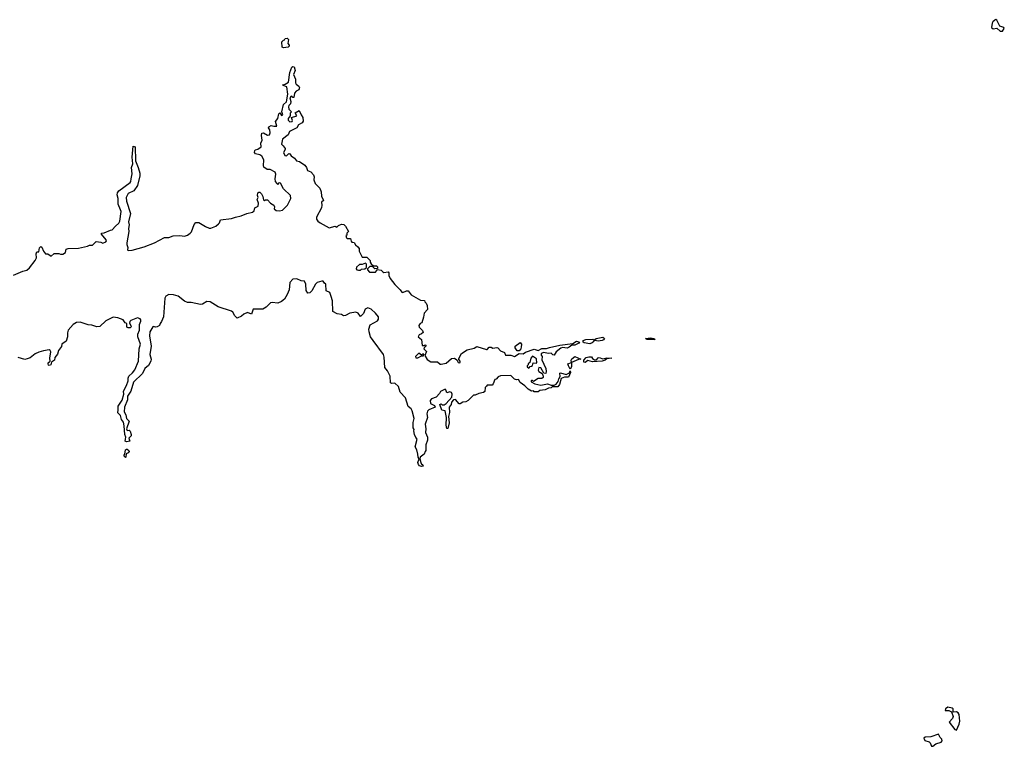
# Model space of a CAD drawing. Extents: x 2219101 to 2444320, y 201258 to 358766.
# Tile 269 of 349: x 2356600 to 2367075, y 273458 to 281187. Entities that reach past the tile are written whole.
import ezdxf

# ---------------------------------------------------------------- set-up
doc = ezdxf.new("R2010")
doc.units = 0

msp = doc.modelspace()

# ---------------------------------------------------------------- linework, layer by layer
at = {"layer": '0CON10XD'}
for points in [[(2367055, 281063), (2367075, 281093), (2367070, 281105), (2367028, 281118), (2366995, 281180), (2366985, 281187), (2366975, 281183), (2366954, 281165), (2366945, 281148), (2366940, 281105), (2366955, 281090), (2366996, 281096), (2367031, 281065), (2367055, 281063)], [(2359405, 280888), (2359392, 280895), (2359388, 280952), (2359405, 280970), (2359418, 280972), (2359423, 280987), (2359445, 280991), (2359458, 280975), (2359452, 280935), (2359467, 280917), (2359468, 280905), (2359455, 280893), (2359405, 280888)], [(2356535, 278471), (2356635, 278512), (2356675, 278521), (2356705, 278546), (2356766, 278625), (2356778, 278655), (2356776, 278695), (2356784, 278716), (2356805, 278718), (2356811, 278759), (2356825, 278774), (2356836, 278766), (2356852, 278725), (2356875, 278698), (2356900, 278695), (2356935, 278673), (2356965, 278699), (2357015, 278701), (2357035, 278692), (2357058, 278692), (2357089, 278711), (2357094, 278746), (2357115, 278753), (2357225, 278756), (2357322, 278778), (2357342, 278788), (2357375, 278789), (2357415, 278828), (2357465, 278822), (2357485, 278810), (2357515, 278823), (2357522, 278835), (2357520, 278845), (2357470, 278905), (2357470, 278915), (2357500, 278920), (2357565, 278948), (2357585, 278950), (2357618, 278992), (2357655, 279021), (2357667, 279044), (2357678, 279145), (2357674, 279165), (2357646, 279225), (2357647, 279285), (2357638, 279325), (2357639, 279345), (2357655, 279365), (2357775, 279455), (2357783, 279467), (2357786, 279494), (2357798, 279548), (2357790, 279615), (2357803, 279655), (2357796, 279725), (2357808, 279842), (2357828, 279835), (2357831, 279685), (2357861, 279615), (2357877, 279555), (2357878, 279525), (2357855, 279422), (2357815, 279366), (2357753, 279337), (2357731, 279295), (2357735, 279255), (2357780, 279125), (2357758, 279038), (2357765, 279005), (2357756, 278966), (2357761, 278935), (2357740, 278815), (2357740, 278795), (2357752, 278765), (2357748, 278738), (2357755, 278730), (2357795, 278737), (2357925, 278772), (2358035, 278814), (2358140, 278870), (2358185, 278871), (2358234, 278886), (2358305, 278892), (2358355, 278884), (2358385, 278894), (2358415, 278915), (2358429, 278931), (2358455, 279010), (2358475, 279029), (2358505, 279028), (2358576, 278986), (2358615, 278970), (2358635, 278970), (2358685, 278992), (2358716, 279014), (2358727, 279025), (2358735, 279057), (2358855, 279071), (2358895, 279088), (2358955, 279099), (2359015, 279126), (2359075, 279139), (2359093, 279155), (2359102, 279185), (2359136, 279204), (2359139, 279235), (2359127, 279273), (2359137, 279295), (2359130, 279315), (2359133, 279345), (2359145, 279352), (2359155, 279352), (2359172, 279335), (2359187, 279307), (2359195, 279270), (2359205, 279260), (2359215, 279270), (2359235, 279270), (2359268, 279235), (2359303, 279213), (2359310, 279195), (2359308, 279175), (2359328, 279158), (2359364, 279154), (2359395, 279162), (2359450, 279215), (2359486, 279285), (2359482, 279315), (2359408, 279388), (2359375, 279447), (2359365, 279452), (2359353, 279447), (2359345, 279430), (2359340, 279445), (2359320, 279465), (2359318, 279495), (2359326, 279544), (2359317, 279565), (2359265, 279593), (2359232, 279592), (2359199, 279619), (2359194, 279634), (2359196, 279695), (2359175, 279736), (2359155, 279750), (2359109, 279759), (2359097, 279775), (2359100, 279795), (2359108, 279802), (2359135, 279811), (2359169, 279835), (2359166, 279875), (2359181, 279905), (2359172, 279955), (2359175, 279980), (2359195, 279983), (2359235, 279959), (2359258, 279962), (2359264, 279985), (2359260, 280015), (2359248, 280035), (2359252, 280048), (2359275, 280062), (2359303, 280053), (2359336, 280054), (2359320, 280105), (2359348, 280135), (2359358, 280185), (2359366, 280196), (2359385, 280168), (2359399, 280175), (2359389, 280205), (2359408, 280285), (2359438, 280312), (2359454, 280395), (2359443, 280473), (2359402, 280485), (2359400, 280495), (2359425, 280500), (2359458, 280522), (2359473, 280625), (2359495, 280680), (2359505, 280690), (2359520, 280685), (2359530, 280645), (2359512, 280605), (2359534, 280555), (2359534, 280515), (2359541, 280501), (2359570, 280480), (2359576, 280464), (2359569, 280441), (2359543, 280427), (2359523, 280405), (2359515, 280360), (2359505, 280360), (2359495, 280372), (2359485, 280370), (2359473, 280355), (2359486, 280316), (2359480, 280290), (2359464, 280275), (2359459, 280259), (2359464, 280234), (2359492, 280205), (2359476, 280194), (2359477, 280163), (2359456, 280135), (2359457, 280117), (2359475, 280099), (2359498, 280105), (2359501, 280115), (2359492, 280148), (2359548, 280165), (2359532, 280195), (2359575, 280222), (2359593, 280173), (2359614, 280145), (2359616, 280106), (2359605, 280088), (2359565, 280067), (2359550, 280035), (2359471, 279999), (2359455, 279962), (2359395, 279916), (2359384, 279864), (2359404, 279844), (2359426, 279815), (2359426, 279805), (2359407, 279775), (2359422, 279742), (2359440, 279740), (2359465, 279764), (2359475, 279759), (2359488, 279738), (2359525, 279714), (2359545, 279687), (2359578, 279678), (2359635, 279640), (2359653, 279615), (2359663, 279583), (2359697, 279567), (2359725, 279535), (2359733, 279515), (2359731, 279485), (2359744, 279444), (2359794, 279395), (2359806, 279356), (2359811, 279311), (2359833, 279265), (2359810, 279245), (2359816, 279215), (2359811, 279185), (2359756, 279085), (2359759, 279065), (2359773, 279045), (2359795, 279026), (2359892, 278972), (2359955, 278990), (2359975, 278980), (2359993, 278997), (2360025, 279012), (2360048, 279008), (2360065, 278992), (2360098, 278935), (2360080, 278915), (2360080, 278895), (2360070, 278890), (2360078, 278865), (2360085, 278858), (2360118, 278858), (2360125, 278830), (2360135, 278820), (2360158, 278818), (2360172, 278792), (2360199, 278769), (2360212, 278752), (2360212, 278725), (2360245, 278660), (2360292, 278662), (2360327, 278627), (2360328, 278608), (2360340, 278590), (2360365, 278570), (2360397, 278567), (2360407, 278557), (2360408, 278545), (2360405, 278540), (2360378, 278538), (2360355, 278560), (2360325, 278560), (2360300, 278535), (2360300, 278525), (2360322, 278502), (2360385, 278502), (2360405, 278530), (2360445, 278524), (2360463, 278503), (2360475, 278499), (2360520, 278505), (2360527, 278495), (2360527, 278465), (2360541, 278435), (2360590, 278370), (2360648, 278315), (2360665, 278287), (2360675, 278284), (2360715, 278304), (2360732, 278302), (2360765, 278261), (2360865, 278202), (2360905, 278200), (2360910, 278185), (2360925, 278170), (2360936, 278146), (2360937, 278105), (2360902, 278065), (2360897, 278023), (2360877, 277963), (2360860, 277955), (2360848, 277935), (2360850, 277915), (2360885, 277880), (2360892, 277858), (2360876, 277844), (2360850, 277835), (2360840, 277815), (2360873, 277785), (2360882, 277722), (2360905, 277720), (2360915, 277730), (2360920, 277725), (2360920, 277715), (2360902, 277698), (2360900, 277685), (2360928, 277658), (2360910, 277615), (2360934, 277574), (2360975, 277548), (2361045, 277548), (2361073, 277523), (2361085, 277522), (2361138, 277532), (2361195, 277582), (2361226, 277586), (2361249, 277569), (2361265, 277542), (2361275, 277538), (2361285, 277542), (2361286, 277556), (2361273, 277573), (2361273, 277583), (2361300, 277635), (2361360, 277675), (2361435, 277693), (2361465, 277710), (2361565, 277677), (2361572, 277678), (2361595, 277702), (2361615, 277702), (2361635, 277692), (2361675, 277700), (2361688, 277695), (2361714, 277664), (2361756, 277646), (2361770, 277620), (2361825, 277620), (2361865, 277604), (2361915, 277637), (2361955, 277632), (2361981, 277649), (2362075, 277682), (2362115, 277669), (2362155, 277690), (2362205, 277688), (2362235, 277701), (2362345, 277726), (2362485, 277743), (2362525, 277767), (2362556, 277756), (2362550, 277745), (2362506, 277726), (2362474, 277726), (2362445, 277702), (2362426, 277694), (2362375, 277701), (2362357, 277693), (2362307, 277653), (2362285, 277620), (2362272, 277622), (2362255, 277640), (2362223, 277637)], [(2360205, 278521), (2360225, 278524), (2360235, 278532), (2360272, 278538), (2360288, 278552), (2360288, 278588), (2360278, 278598), (2360245, 278582), (2360215, 278582), (2360183, 278555), (2360179, 278535), (2360185, 278527), (2360205, 278521)], [(2362223, 277637), (2362175, 277646), (2362148, 277635), (2362148, 277618), (2362160, 277605), (2362155, 277570), (2362196, 277476), (2362201, 277445), (2362197, 277423), (2362177, 277427), (2362145, 277482), (2362122, 277488), (2362115, 277460), (2362124, 277444), (2362160, 277425), (2362170, 277395), (2362168, 277382), (2362155, 277370), (2362115, 277370), (2362065, 277340), (2362055, 277350), (2362045, 277350), (2362040, 277345), (2362042, 277335), (2362080, 277315), (2362145, 277300), (2362215, 277312), (2362255, 277298), (2362285, 277300), (2362309, 277311), (2362330, 277340), (2362334, 277365), (2362349, 277391), (2362345, 277428), (2362355, 277432), (2362415, 277411), (2362448, 277432), (2362455, 277450), (2362460, 277435), (2362440, 277385), (2362395, 277383), (2362361, 277369), (2362342, 277305), (2362325, 277280), (2362265, 277280), (2362255, 277272), (2362225, 277268), (2362192, 277248), (2362135, 277242), (2362115, 277230), (2362075, 277230), (2362065, 277240), (2362045, 277237), (2362010, 277255), (2361975, 277292), (2361925, 277328), (2361908, 277358), (2361885, 277356), (2361865, 277364), (2361825, 277402), (2361715, 277398), (2361692, 277388), (2361668, 277362), (2361655, 277360), (2361637, 277313), (2361625, 277300), (2361575, 277300), (2361565, 277290), (2361552, 277275), (2361547, 277233), (2361535, 277220), (2361485, 277212), (2361445, 277192), (2361428, 277192), (2361370, 277135), (2361345, 277122), (2361315, 277118), (2361285, 277100), (2361275, 277100), (2361237, 277147), (2361215, 277142), (2361195, 277118), (2361189, 277095), (2361170, 277065), (2361172, 277008), (2361161, 276965), (2361168, 276898), (2361155, 276840), (2361145, 276840), (2361136, 276875), (2361139, 276955), (2361126, 277026), (2361090, 277035), (2361070, 277095), (2361085, 277100), (2361095, 277090), (2361115, 277090), (2361136, 277104), (2361197, 277173), (2361200, 277205), (2361193, 277223), (2361175, 277227), (2361145, 277218), (2361135, 277250), (2361125, 277258), (2361078, 277232), (2361065, 277210), (2361029, 277171), (2360980, 277155), (2360968, 277135), (2360970, 277105), (2361013, 277083), (2361020, 277065), (2360954, 277036), (2360938, 277022), (2360933, 276995), (2360937, 276955), (2360914, 276885), (2360921, 276835), (2360918, 276795), (2360938, 276745), (2360938, 276715), (2360922, 276665), (2360922, 276605), (2360912, 276595), (2360902, 276565), (2360862, 276535), (2360858, 276515), (2360866, 276475), (2360875, 276460), (2360887, 276455), (2360892, 276438), (2360875, 276434), (2360855, 276440), (2360844, 276454), (2360834, 276476), (2360850, 276515), (2360838, 276535), (2360837, 276565), (2360825, 276610), (2360808, 276645), (2360827, 276725), (2360813, 276743), (2360802, 276775), (2360794, 276815), (2360797, 276827), (2360787, 276847), (2360787, 276903), (2360797, 276945), (2360776, 277026), (2360766, 277046), (2360734, 277074), (2360706, 277166), (2360649, 277225), (2360631, 277285), (2360591, 277321), (2360555, 277316), (2360546, 277325), (2360540, 277395), (2360512, 277452), (2360483, 277487), (2360478, 277598), (2360471, 277625), (2360362, 277775), (2360333, 277815), (2360317, 277865), (2360316, 277894), (2360329, 277941), (2360406, 277985), (2360419, 278001), (2360416, 278026), (2360384, 278065), (2360338, 278108), (2360305, 278123), (2360274, 278106), (2360257, 278063), (2360225, 278030), (2360202, 278065), (2360176, 278076), (2360114, 278066), (2360065, 278041), (2360045, 278038), (2360022, 278052), (2359978, 278058), (2359932, 278082), (2359927, 278195), (2359914, 278244), (2359898, 278285), (2359862, 278302), (2359858, 278375), (2359844, 278384), (2359830, 278405), (2359815, 278407), (2359765, 278392), (2359746, 278374), (2359708, 278302), (2359687, 278283), (2359665, 278278), (2359648, 278305), (2359643, 278373), (2359630, 278405), (2359595, 278408), (2359549, 278429), (2359505, 278427), (2359475, 278392), (2359466, 278315), (2359446, 278265), (2359417, 278213), (2359385, 278188), (2359345, 278170), (2359285, 278179), (2359267, 278175), (2359221, 278129), (2359185, 278109), (2359085, 278108), (2359065, 278056), (2359025, 278071), (2358985, 278055), (2358958, 278032), (2358915, 278011), (2358888, 278038), (2358867, 278075), (2358853, 278085), (2358712, 278132), (2358625, 278184), (2358592, 278188), (2358545, 278160), (2358525, 278157), (2358425, 278178), (2358385, 278177), (2358352, 278192), (2358285, 278245), (2358235, 278259), (2358185, 278262), (2358155, 278246), (2358143, 278225), (2358129, 278025), (2358110, 277975), (2358094, 277954), (2358086, 277934), (2358061, 277919), (2358045, 277916), (2358025, 277924), (2358015, 277919), (2357985, 277865), (2357980, 277825), (2357997, 277715), (2357984, 277624), (2357997, 277575), (2357996, 277555), (2357971, 277509), (2357933, 277477), (2357905, 277425), (2357809, 277331), (2357784, 277235), (2357748, 277182), (2357746, 277145), (2357714, 277065), (2357711, 277015), (2357729, 276985), (2357736, 276946), (2357766, 276915), (2357737, 276835), (2357745, 276818), (2357765, 276820), (2357775, 276810), (2357786, 276776), (2357785, 276760), (2357762, 276735), (2357770, 276705), (2357735, 276698), (2357723, 276703), (2357730, 276745), (2357718, 276775), (2357713, 276865), (2357704, 276905), (2357683, 276935), (2357671, 276975), (2357644, 277005), (2357648, 277038), (2357646, 277075), (2357690, 277140), (2357707, 277205), (2357706, 277235), (2357738, 277295), (2357755, 277345), (2357755, 277375), (2357762, 277395), (2357800, 277430), (2357826, 277464), (2357863, 277555), (2357871, 277685), (2357886, 277734), (2357858, 277815), (2357857, 277843), (2357875, 277885), (2357874, 277945), (2357889, 277981), (2357889, 277995), (2357882, 278005), (2357855, 278015), (2357782, 277988), (2357770, 277975), (2357767, 277957), (2357783, 277935), (2357785, 277920), (2357775, 277910), (2357755, 277908), (2357740, 277915), (2357740, 277955), (2357722, 277962), (2357702, 277995), (2357645, 278016), (2357595, 278022), (2357516, 277985), (2357454, 277924), (2357419, 277919), (2357367, 277937), (2357330, 277940), (2357245, 277970), (2357205, 277966), (2357170, 277945), (2357116, 277885), (2357107, 277855), (2357107, 277815), (2357094, 277766), (2357050, 277735), (2357045, 277710), (2357013, 277667), (2357002, 277628), (2356973, 277595), (2356970, 277565), (2356940, 277545), (2356933, 277517), (2356915, 277507), (2356905, 277512), (2356902, 277525), (2356904, 277536), (2356924, 277555), (2356919, 277585), (2356931, 277655), (2356925, 277669), (2356915, 277674), (2356854, 277666), (2356805, 277652), (2356765, 277633), (2356711, 277589), (2356681, 277579), (2356654, 277574), (2356585, 277594)], [(2362755, 277768), (2362720, 277775), (2362718, 277785), (2362733, 277797), (2362805, 277810), (2362821, 277795), (2362810, 277780), (2362795, 277774), (2362755, 277768)], [(2363355, 277784), (2363274, 277784), (2363258, 277795), (2363315, 277801), (2363348, 277795), (2363360, 277785), (2363355, 277784)], [(2361915, 277663), (2361894, 277664), (2361870, 277695), (2361870, 277715), (2361925, 277752), (2361937, 277735), (2361936, 277705), (2361929, 277675), (2361915, 277663)], [(2362665, 277738), (2362605, 277749), (2362596, 277756), (2362594, 277776), (2362624, 277786), (2362698, 277788), (2362712, 277775), (2362707, 277765), (2362691, 277749), (2362665, 277738)], [(2360835, 277590), (2360875, 277610), (2360897, 277613), (2360898, 277628), (2360885, 277630), (2360875, 277620), (2360845, 277640), (2360812, 277605), (2360815, 277590), (2360835, 277590)], [(2362015, 277480), (2362032, 277498), (2362045, 277500), (2362055, 277510), (2362062, 277538), (2362095, 277532), (2362102, 277538), (2362098, 277578), (2362055, 277608), (2362038, 277585), (2362028, 277542), (2362010, 277525), (2362010, 277515), (2362000, 277505), (2362000, 277495), (2362015, 277480)], [(2362455, 277470), (2362437, 277505), (2362433, 277525), (2362470, 277540), (2362467, 277565), (2362475, 277580), (2362505, 277603), (2362570, 277575), (2362545, 277572), (2362470, 277540), (2362469, 277495), (2362455, 277470)], [(2362615, 277542), (2362600, 277545), (2362600, 277565), (2362625, 277592), (2362655, 277602), (2362685, 277600), (2362694, 277584), (2362715, 277570), (2362735, 277570), (2362755, 277590), (2362765, 277592), (2362805, 277578), (2362845, 277590), (2362900, 277585), (2362845, 277580), (2362830, 277565), (2362795, 277553), (2362695, 277548), (2362645, 277562), (2362615, 277542)], [(2357725, 276530), (2357710, 276545), (2357710, 276555), (2357720, 276565), (2357725, 276610), (2357735, 276620), (2357745, 276620), (2357762, 276605), (2357766, 276594), (2357755, 276580), (2357732, 276568), (2357730, 276535), (2357725, 276530)], [(2366565, 273630), (2366596, 273695), (2366601, 273725), (2366596, 273795), (2366584, 273814), (2366565, 273826), (2366531, 273821), (2366530, 273855), (2366520, 273865), (2366475, 273873), (2366450, 273855), (2366445, 273840), (2366485, 273839), (2366512, 273825), (2366532, 273775), (2366524, 273755), (2366490, 273715), (2366550, 273635), (2366565, 273630)], [(2366315, 273458), (2366345, 273483), (2366405, 273503), (2366413, 273515), (2366412, 273535), (2366393, 273553), (2366375, 273586), (2366295, 273558), (2366234, 273556), (2366220, 273545), (2366229, 273519), (2366276, 273505), (2366288, 273495), (2366301, 273461), (2366315, 273458)]]:
    msp.add_lwpolyline(points, dxfattribs=at)

doc.saveas('drawing.dxf')
